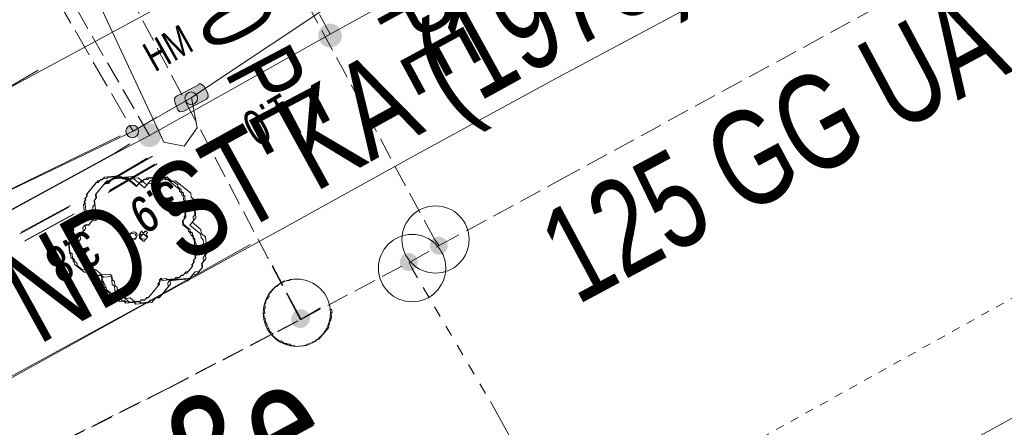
# Model space of a CAD drawing. Header units: metres. Extents: x -740 to 758, y -633 to 854.
# Tile 674 of 1056: x 184 to 199, y -178 to -172. Entities that reach past the tile are written whole.
import ezdxf

# ---------------------------------------------------------------- set-up
doc = ezdxf.new("R2010")
doc.units = ezdxf.units.M
doc.header["$MEASUREMENT"] = 0
for name, pattern in [('125_125', [0.2496, 0.1248, -0.1248]), ('166_166', [0.3328, 0.1664, -0.1664]), ('333_125', [0.4576, 0.3328, -0.1248]), ('416_125', [0.5408, 0.416, -0.1248])]:
    doc.linetypes.add(name, pattern=pattern)
for name, color, linetype in [('Gas.LOVION', 7, 'Continuous'), ('Gis.LOVION', 7, 'Continuous'), ('Grundkarte.LOVION', 7, 'Continuous'), ('Strom.LOVION', 7, 'Continuous'), ('StromBemass.LOVION', 7, 'Continuous'), ('Wasser.LOVION', 7, 'Continuous')]:
    doc.layers.add(name, color=color, linetype=linetype)
doc.styles.add('ERSTELLTER_STIL_1', font='arial.ttf')

msp = doc.modelspace()

# ---------------------------------------------------------------- hatches: boundary and pattern name
at = {"layer": 'Gas.LOVION', "linetype": 'Continuous', "lineweight": 13}
for points in [[(188.662, -172.443), (188.675, -172.425), (188.685, -172.406), (188.693, -172.385), (188.699, -172.364), (188.701, -172.342), (188.701, -172.32), (188.698, -172.298), (188.693, -172.277), (188.685, -172.256), (188.674, -172.237), (188.661, -172.219), (188.646, -172.203), (188.629, -172.189), (188.61, -172.178), (188.59, -172.168), (188.569, -172.162), (188.548, -172.158), (188.526, -172.156), (188.504, -172.158), (188.482, -172.162), (188.461, -172.169), (188.441, -172.178), (188.423, -172.19), (188.406, -172.204), (188.391, -172.22), (188.378, -172.238), (188.368, -172.257), (188.36, -172.278), (188.354, -172.299), (188.351, -172.321), (188.351, -172.343), (188.354, -172.365), (188.36, -172.386), (188.368, -172.407), (188.379, -172.426), (188.392, -172.444), (188.407, -172.46), (188.424, -172.474), (188.442, -172.485), (188.462, -172.495), (188.483, -172.501), (188.505, -172.505), (188.527, -172.507), (188.549, -172.505), (188.57, -172.501), (188.591, -172.494), (188.611, -172.485), (188.63, -172.473), (188.647, -172.459)], [(188.661, -172.44), (188.674, -172.423), (188.685, -172.403), (188.693, -172.383), (188.698, -172.362), (188.701, -172.34), (188.701, -172.318), (188.698, -172.296), (188.692, -172.275), (188.684, -172.254), (188.674, -172.235), (188.661, -172.218), (188.646, -172.202), (188.629, -172.188), (188.61, -172.176), (188.59, -172.167), (188.569, -172.16), (188.548, -172.156), (188.526, -172.155), (188.504, -172.156), (188.482, -172.16), (188.461, -172.167), (188.442, -172.176), (188.423, -172.188), (188.406, -172.202), (188.391, -172.218), (188.378, -172.236), (188.368, -172.255), (188.36, -172.276), (188.355, -172.297), (188.352, -172.319), (188.352, -172.341), (188.355, -172.363), (188.36, -172.384), (188.368, -172.404), (188.379, -172.423), (188.392, -172.441), (188.407, -172.457), (188.424, -172.471), (188.443, -172.483), (188.462, -172.492), (188.483, -172.499), (188.505, -172.503), (188.527, -172.504), (188.549, -172.503), (188.57, -172.498), (188.591, -172.492), (188.611, -172.482), (188.629, -172.47), (188.646, -172.456)], [(185.97, -173.919), (185.983, -173.901), (185.993, -173.882), (186.001, -173.861), (186.007, -173.84), (186.01, -173.818), (186.009, -173.796), (186.007, -173.774), (186.001, -173.753), (185.993, -173.732), (185.982, -173.713), (185.969, -173.695), (185.954, -173.679), (185.937, -173.665), (185.918, -173.653), (185.898, -173.644), (185.877, -173.637), (185.856, -173.633), (185.834, -173.632), (185.812, -173.633), (185.79, -173.637), (185.769, -173.644), (185.749, -173.654), (185.73, -173.666), (185.714, -173.68), (185.698, -173.696), (185.686, -173.714), (185.675, -173.733), (185.667, -173.754), (185.662, -173.775), (185.659, -173.797), (185.659, -173.819), (185.662, -173.841), (185.667, -173.862), (185.675, -173.883), (185.686, -173.902), (185.699, -173.92), (185.714, -173.936), (185.731, -173.95), (185.75, -173.962), (185.77, -173.971), (185.791, -173.978), (185.813, -173.982), (185.835, -173.983), (185.857, -173.982), (185.878, -173.978), (185.899, -173.971), (185.919, -173.961), (185.938, -173.949), (185.955, -173.935)], [(185.973, -173.923), (185.986, -173.905), (185.997, -173.886), (186.005, -173.865), (186.01, -173.844), (186.013, -173.822), (186.013, -173.8), (186.01, -173.778), (186.004, -173.757), (185.996, -173.736), (185.985, -173.717), (185.972, -173.699), (185.957, -173.683), (185.94, -173.669), (185.922, -173.657), (185.902, -173.648), (185.881, -173.641), (185.859, -173.637), (185.837, -173.636), (185.815, -173.637), (185.793, -173.641), (185.772, -173.648), (185.752, -173.658), (185.734, -173.67), (185.717, -173.684), (185.702, -173.7), (185.689, -173.718), (185.678, -173.737), (185.67, -173.758), (185.665, -173.779), (185.662, -173.801), (185.662, -173.823), (185.665, -173.845), (185.671, -173.866), (185.679, -173.887), (185.69, -173.906), (185.703, -173.924), (185.718, -173.94), (185.735, -173.954), (185.753, -173.966), (185.773, -173.975), (185.794, -173.982), (185.816, -173.986), (185.838, -173.987), (185.86, -173.986), (185.882, -173.981), (185.903, -173.974), (185.923, -173.965), (185.941, -173.953), (185.958, -173.939)]]:
    msp.add_hatch(color=7, dxfattribs=at).paths.add_polyline_path(points)
at = {"layer": 'Strom.LOVION', "linetype": 'Continuous', "lineweight": 13}
msp.add_hatch(color=7, dxfattribs=at).paths.add_polyline_path([(186.35, -173.456), (186.687, -173.275), (186.713, -173.243), (186.707, -173.185), (186.653, -173.087), (186.605, -173.047), (186.576, -173.05), (186.563, -173.066), (186.239, -173.23), (186.212, -173.263), (186.218, -173.321), (186.259, -173.435), (186.291, -173.462)])
at = {"layer": 'StromBemass.LOVION', "linetype": 'Continuous', "lineweight": 13}
for points in [[(186.533, -173.322), (186.54, -173.313), (186.545, -173.302), (186.55, -173.291), (186.552, -173.28), (186.554, -173.268), (186.554, -173.257), (186.552, -173.245), (186.549, -173.233), (186.545, -173.222), (186.539, -173.212), (186.532, -173.203), (186.524, -173.194), (186.515, -173.187), (186.505, -173.18), (186.494, -173.175), (186.483, -173.172), (186.472, -173.17), (186.46, -173.169), (186.448, -173.17), (186.437, -173.172), (186.425, -173.176), (186.415, -173.181), (186.405, -173.187), (186.396, -173.195), (186.388, -173.203), (186.381, -173.213), (186.375, -173.223), (186.371, -173.234), (186.368, -173.245), (186.366, -173.257), (186.367, -173.269), (186.368, -173.281), (186.371, -173.292), (186.375, -173.303), (186.381, -173.313), (186.388, -173.323), (186.396, -173.331), (186.405, -173.339), (186.415, -173.345), (186.426, -173.35), (186.437, -173.354), (186.449, -173.356), (186.46, -173.357), (186.472, -173.356), (186.484, -173.354), (186.495, -173.35), (186.506, -173.345), (186.516, -173.338), (186.525, -173.331)], [(185.657, -173.815), (185.664, -173.805), (185.67, -173.795), (185.674, -173.784), (185.677, -173.772), (185.678, -173.761), (185.678, -173.749), (185.677, -173.737), (185.674, -173.726), (185.669, -173.715), (185.664, -173.704), (185.657, -173.695), (185.649, -173.686), (185.639, -173.679), (185.629, -173.672), (185.619, -173.667), (185.607, -173.664), (185.596, -173.662), (185.584, -173.661), (185.572, -173.662), (185.561, -173.664), (185.549, -173.668), (185.539, -173.673), (185.529, -173.679), (185.52, -173.687), (185.512, -173.695), (185.505, -173.705), (185.499, -173.715), (185.495, -173.726), (185.492, -173.738), (185.49, -173.749), (185.49, -173.761), (185.492, -173.773), (185.495, -173.784), (185.499, -173.795), (185.505, -173.806), (185.512, -173.815), (185.52, -173.824), (185.529, -173.831), (185.539, -173.838), (185.55, -173.843), (185.561, -173.846), (185.573, -173.848), (185.585, -173.849), (185.596, -173.848), (185.608, -173.846), (185.619, -173.842), (185.63, -173.837), (185.64, -173.831), (185.649, -173.823)], [(185.657, -173.815), (185.664, -173.805), (185.67, -173.795), (185.674, -173.784), (185.677, -173.772), (185.678, -173.761), (185.678, -173.749), (185.677, -173.737), (185.674, -173.726), (185.669, -173.715), (185.664, -173.704), (185.657, -173.695), (185.649, -173.686), (185.639, -173.679), (185.629, -173.672), (185.619, -173.667), (185.607, -173.664), (185.596, -173.662), (185.584, -173.661), (185.572, -173.662), (185.561, -173.664), (185.549, -173.668), (185.539, -173.673), (185.529, -173.679), (185.52, -173.687), (185.512, -173.695), (185.505, -173.705), (185.499, -173.715), (185.495, -173.726), (185.492, -173.738), (185.49, -173.749), (185.49, -173.761), (185.492, -173.773), (185.495, -173.784), (185.499, -173.795), (185.505, -173.806), (185.512, -173.815), (185.52, -173.824), (185.529, -173.831), (185.539, -173.838), (185.55, -173.843), (185.561, -173.846), (185.573, -173.848), (185.585, -173.849), (185.596, -173.848), (185.608, -173.846), (185.619, -173.842), (185.63, -173.837), (185.64, -173.831), (185.649, -173.823)]]:
    msp.add_hatch(color=7, dxfattribs=at).paths.add_polyline_path(points)
at = {"layer": 'Wasser.LOVION', "linetype": 'Continuous', "lineweight": 13}
for points in [[(190.246, -175.537), (190.255, -175.523), (190.264, -175.508), (190.27, -175.493), (190.274, -175.477), (190.276, -175.46), (190.276, -175.443), (190.274, -175.427), (190.269, -175.41), (190.263, -175.395), (190.255, -175.38), (190.245, -175.367), (190.234, -175.354), (190.221, -175.344), (190.206, -175.335), (190.191, -175.328), (190.175, -175.323), (190.159, -175.32), (190.142, -175.319), (190.125, -175.32), (190.109, -175.323), (190.093, -175.328), (190.078, -175.335), (190.064, -175.344), (190.051, -175.355), (190.039, -175.367), (190.03, -175.381), (190.022, -175.396), (190.016, -175.411), (190.011, -175.427), (190.009, -175.444), (190.009, -175.461), (190.012, -175.477), (190.016, -175.494), (190.022, -175.509), (190.03, -175.524), (190.04, -175.537), (190.052, -175.55), (190.064, -175.56), (190.079, -175.569), (190.094, -175.576), (190.11, -175.581), (190.126, -175.584), (190.143, -175.585), (190.16, -175.584), (190.176, -175.581), (190.192, -175.576), (190.207, -175.569), (190.221, -175.56), (190.234, -175.549)], [(190.246, -175.537), (190.255, -175.523), (190.264, -175.508), (190.27, -175.493), (190.274, -175.477), (190.276, -175.46), (190.276, -175.443), (190.274, -175.427), (190.269, -175.41), (190.263, -175.395), (190.255, -175.38), (190.245, -175.367), (190.234, -175.354), (190.221, -175.344), (190.206, -175.335), (190.191, -175.328), (190.175, -175.323), (190.159, -175.32), (190.142, -175.319), (190.125, -175.32), (190.109, -175.323), (190.093, -175.328), (190.078, -175.335), (190.064, -175.344), (190.051, -175.355), (190.039, -175.367), (190.03, -175.381), (190.022, -175.396), (190.016, -175.411), (190.011, -175.427), (190.009, -175.444), (190.009, -175.461), (190.012, -175.477), (190.016, -175.494), (190.022, -175.509), (190.03, -175.524), (190.04, -175.537), (190.052, -175.55), (190.064, -175.56), (190.079, -175.569), (190.094, -175.576), (190.11, -175.581), (190.126, -175.584), (190.143, -175.585), (190.16, -175.584), (190.176, -175.581), (190.192, -175.576), (190.207, -175.569), (190.221, -175.56), (190.234, -175.549)], [(189.798, -175.783), (189.807, -175.769), (189.815, -175.755), (189.822, -175.739), (189.826, -175.723), (189.828, -175.706), (189.828, -175.69), (189.825, -175.673), (189.821, -175.657), (189.815, -175.641), (189.807, -175.627), (189.797, -175.613), (189.786, -175.601), (189.773, -175.59), (189.759, -175.582), (189.743, -175.574), (189.728, -175.569), (189.711, -175.566), (189.695, -175.565), (189.678, -175.566), (189.661, -175.57), (189.646, -175.575), (189.63, -175.582), (189.616, -175.591), (189.604, -175.602), (189.592, -175.614), (189.582, -175.627), (189.574, -175.642), (189.568, -175.658), (189.564, -175.674), (189.562, -175.69), (189.562, -175.707), (189.564, -175.724), (189.569, -175.74), (189.575, -175.755), (189.583, -175.77), (189.593, -175.783), (189.604, -175.796), (189.617, -175.806), (189.631, -175.815), (189.646, -175.822), (189.662, -175.827), (189.679, -175.83), (189.695, -175.831), (189.712, -175.83), (189.728, -175.827), (189.744, -175.822), (189.759, -175.815), (189.773, -175.806), (189.786, -175.795)], [(189.799, -175.777), (189.808, -175.763), (189.816, -175.749), (189.823, -175.733), (189.827, -175.717), (189.829, -175.7), (189.829, -175.684), (189.826, -175.667), (189.822, -175.651), (189.816, -175.636), (189.808, -175.621), (189.798, -175.608), (189.787, -175.595), (189.774, -175.585), (189.76, -175.576), (189.745, -175.569), (189.729, -175.564), (189.712, -175.561), (189.696, -175.56), (189.679, -175.561), (189.663, -175.564), (189.647, -175.569), (189.632, -175.576), (189.618, -175.585), (189.605, -175.596), (189.594, -175.608), (189.584, -175.622), (189.576, -175.636), (189.57, -175.652), (189.566, -175.668), (189.564, -175.685), (189.564, -175.701), (189.566, -175.718), (189.57, -175.734), (189.576, -175.749), (189.584, -175.764), (189.594, -175.777), (189.606, -175.789), (189.619, -175.8), (189.633, -175.809), (189.648, -175.816), (189.664, -175.821), (189.68, -175.824), (189.697, -175.825), (189.713, -175.824), (189.73, -175.821), (189.745, -175.816), (189.761, -175.808), (189.775, -175.799), (189.787, -175.789)], [(188.181, -176.628), (188.191, -176.614), (188.199, -176.6), (188.205, -176.584), (188.209, -176.568), (188.211, -176.551), (188.211, -176.535), (188.209, -176.518), (188.205, -176.502), (188.198, -176.487), (188.19, -176.472), (188.181, -176.459), (188.169, -176.446), (188.156, -176.436), (188.142, -176.427), (188.127, -176.42), (188.111, -176.415), (188.095, -176.412), (188.078, -176.411), (188.061, -176.412), (188.045, -176.415), (188.029, -176.42), (188.014, -176.427), (188, -176.436), (187.987, -176.447), (187.976, -176.459), (187.966, -176.473), (187.958, -176.487), (187.952, -176.503), (187.948, -176.519), (187.946, -176.536), (187.946, -176.552), (187.948, -176.569), (187.952, -176.585), (187.958, -176.6), (187.966, -176.615), (187.976, -176.629), (187.988, -176.641), (188.001, -176.651), (188.015, -176.66), (188.03, -176.667), (188.046, -176.672), (188.062, -176.675), (188.079, -176.676), (188.095, -176.675), (188.112, -176.672), (188.128, -176.667), (188.143, -176.66), (188.157, -176.651), (188.17, -176.64)], [(188.181, -176.628), (188.191, -176.614), (188.199, -176.6), (188.205, -176.584), (188.209, -176.568), (188.211, -176.551), (188.211, -176.535), (188.209, -176.518), (188.205, -176.502), (188.198, -176.487), (188.19, -176.472), (188.181, -176.459), (188.169, -176.446), (188.156, -176.436), (188.142, -176.427), (188.127, -176.42), (188.111, -176.415), (188.095, -176.412), (188.078, -176.411), (188.061, -176.412), (188.045, -176.415), (188.029, -176.42), (188.014, -176.427), (188, -176.436), (187.987, -176.447), (187.976, -176.459), (187.966, -176.473), (187.958, -176.487), (187.952, -176.503), (187.948, -176.519), (187.946, -176.536), (187.946, -176.552), (187.948, -176.569), (187.952, -176.585), (187.958, -176.6), (187.966, -176.615), (187.976, -176.629), (187.988, -176.641), (188.001, -176.651), (188.015, -176.66), (188.03, -176.667), (188.046, -176.672), (188.062, -176.675), (188.079, -176.676), (188.095, -176.675), (188.112, -176.672), (188.128, -176.667), (188.143, -176.66), (188.157, -176.651), (188.17, -176.64)], [(188.196, -176.615), (188.206, -176.601), (188.214, -176.586), (188.22, -176.571), (188.224, -176.555), (188.226, -176.538), (188.226, -176.521), (188.224, -176.505), (188.22, -176.489), (188.214, -176.473), (188.206, -176.459), (188.196, -176.445), (188.184, -176.433), (188.171, -176.422), (188.157, -176.414), (188.142, -176.406), (188.126, -176.401), (188.11, -176.398), (188.093, -176.397), (188.076, -176.398), (188.06, -176.402), (188.044, -176.407), (188.029, -176.414), (188.015, -176.423), (188.002, -176.434), (187.991, -176.446), (187.981, -176.459), (187.973, -176.474), (187.967, -176.49), (187.963, -176.506), (187.961, -176.522), (187.961, -176.539), (187.963, -176.556), (187.967, -176.572), (187.973, -176.587), (187.982, -176.602), (187.991, -176.615), (188.003, -176.627), (188.016, -176.638), (188.03, -176.647), (188.045, -176.654), (188.061, -176.659), (188.077, -176.662), (188.094, -176.663), (188.111, -176.662), (188.127, -176.659), (188.143, -176.654), (188.158, -176.646), (188.172, -176.637), (188.185, -176.627)], [(188.196, -176.615), (188.206, -176.601), (188.214, -176.586), (188.22, -176.571), (188.224, -176.555), (188.226, -176.538), (188.226, -176.521), (188.224, -176.505), (188.22, -176.489), (188.214, -176.473), (188.206, -176.459), (188.196, -176.445), (188.184, -176.433), (188.171, -176.422), (188.157, -176.414), (188.142, -176.406), (188.126, -176.401), (188.11, -176.398), (188.093, -176.397), (188.076, -176.398), (188.06, -176.402), (188.044, -176.407), (188.029, -176.414), (188.015, -176.423), (188.002, -176.434), (187.991, -176.446), (187.981, -176.459), (187.973, -176.474), (187.967, -176.49), (187.963, -176.506), (187.961, -176.522), (187.961, -176.539), (187.963, -176.556), (187.967, -176.572), (187.973, -176.587), (187.982, -176.602), (187.991, -176.615), (188.003, -176.627), (188.016, -176.638), (188.03, -176.647), (188.045, -176.654), (188.061, -176.659), (188.077, -176.662), (188.094, -176.663), (188.111, -176.662), (188.127, -176.659), (188.143, -176.654), (188.158, -176.646), (188.172, -176.637), (188.185, -176.627)]]:
    msp.add_hatch(color=7, dxfattribs=at).paths.add_polyline_path(points)

# ---------------------------------------------------------------- linework, layer by layer
at = {"layer": 'Gas.LOVION', "color": 5, "linetype": '125_125', "lineweight": 18}
msp.add_lwpolyline([(184.837, -183.683), (192.106, -179.883), (201.23, -174.809), (209.435, -170.46), (229.647, -159.233), (231.064, -158.459)], dxfattribs=at)
at = {"layer": 'Gas.LOVION', "color": 5, "linetype": 'Continuous', "lineweight": 18}
for points in [[(177.976, -178.043), (180.393, -176.772), (185.318, -174.089), (185.838, -173.816), (188.528, -172.312), (196.268, -168.038), (197.181, -167.55), (198.057, -167.139)], [(166.784, -193.625), (158.626, -198.147), (154.364, -200.352), (134.201, -211.486), (132.021, -207.325), (130.418, -204.526), (130.113, -203.979), (134.148, -201.723), (134.904, -201.294), (139.063, -199.085), (142.828, -197.091), (148.926, -193.864), (150.912, -192.857), (152.182, -192.098), (157.696, -189.091), (162.971, -186.21), (164.375, -185.452), (165.035, -185.107), (169.512, -182.674), (174.224, -180.086), (177.957, -178.065), (180.415, -176.746), (185.326, -174.079), (185.549, -173.939)]]:
    msp.add_lwpolyline(points, dxfattribs=at)
at = {"layer": 'Gas.LOVION', "color": 5, "linetype": '333_125', "lineweight": 18}
for points in [[(188.528, -172.312), (186.565, -168.706)], [(185.838, -173.816), (183.809, -170.291)]]:
    msp.add_lwpolyline(points, dxfattribs=at)
at = {"layer": 'Gis.LOVION', "color": 44, "linetype": 'Continuous', "lineweight": 18}
for points in [[(186.002, -175.943), (185.988, -175.959), (185.991, -175.989), (185.965, -176.021), (185.968, -176.05), (185.822, -176.227), (185.793, -176.23), (185.767, -176.262), (185.708, -176.267), (185.695, -176.284), (185.49, -176.304), (185.458, -176.277), (185.399, -176.283), (185.335, -176.23), (185.306, -176.233), (185.242, -176.18), (185.239, -176.151), (185.174, -176.098), (185.172, -176.069), (185.155, -176.056), (185.153, -176.026), (185.137, -176.013), (185.125, -175.896), (185.067, -175.902), (185.05, -175.888), (184.992, -175.894), (184.976, -175.881), (184.947, -175.884), (184.898, -175.844), (184.869, -175.847), (184.724, -175.728), (184.722, -175.699), (184.706, -175.686), (184.703, -175.656), (184.671, -175.63), (184.665, -175.572), (184.649, -175.558), (184.634, -175.412), (184.648, -175.396), (184.645, -175.367), (184.658, -175.351), (184.652, -175.292), (184.705, -175.228), (184.702, -175.198), (184.768, -175.118), (184.798, -175.115), (184.837, -175.067), (184.866, -175.064), (184.893, -175.032), (184.887, -174.973), (184.871, -174.96), (184.86, -174.843), (184.873, -174.827), (184.87, -174.798), (184.883, -174.782), (184.88, -174.752), (184.907, -174.72), (184.904, -174.691), (185.049, -174.514), (185.078, -174.511), (185.105, -174.479), (185.134, -174.476), (185.147, -174.46), (185.206, -174.455), (185.219, -174.439), (185.365, -174.424), (185.382, -174.437), (185.411, -174.435), (185.443, -174.461), (185.472, -174.458), (185.488, -174.471), (185.518, -174.468), (185.646, -174.574), (185.699, -174.51), (185.728, -174.507), (185.755, -174.475), (185.813, -174.469), (185.826, -174.453), (185.973, -174.439), (185.989, -174.452), (186.018, -174.449), (186.034, -174.462), (186.063, -174.459), (186.08, -174.473), (186.109, -174.47), (186.286, -174.615), (186.288, -174.644), (186.321, -174.671), (186.323, -174.7), (186.339, -174.713), (186.345, -174.772), (186.361, -174.785), (186.378, -174.961), (186.365, -174.977), (186.368, -175.006), (186.355, -175.022), (186.358, -175.051), (186.331, -175.083), (186.337, -175.142), (186.417, -175.208), (186.42, -175.237), (186.452, -175.264), (186.455, -175.293), (186.487, -175.319), (186.49, -175.349), (186.506, -175.362), (186.526, -175.567), (186.513, -175.583), (186.519, -175.641), (186.492, -175.674), (186.495, -175.703), (186.469, -175.735), (186.472, -175.764), (186.393, -175.861), (186.363, -175.864), (186.337, -175.896), (186.308, -175.899), (186.281, -175.931), (186.252, -175.934), (186.239, -175.95), (186.034, -175.97)], [(186.01, -175.933), (185.997, -175.949), (185.999, -175.979), (185.986, -175.995), (185.989, -176.024), (185.831, -176.217), (185.801, -176.22), (185.775, -176.252), (185.716, -176.258), (185.703, -176.274), (185.527, -176.291), (185.511, -176.278), (185.482, -176.281), (185.466, -176.267), (185.437, -176.27), (185.405, -176.244), (185.375, -176.247), (185.199, -176.101), (185.196, -176.072), (185.18, -176.059), (185.177, -176.03), (185.161, -176.016), (185.158, -175.987), (185.142, -175.974), (185.133, -175.886), (185.075, -175.892), (185.059, -175.879), (185.029, -175.881), (185.013, -175.868), (184.984, -175.871), (184.968, -175.858), (184.939, -175.861), (184.874, -175.808), (184.845, -175.811), (184.765, -175.745), (184.762, -175.715), (184.73, -175.689), (184.727, -175.66), (184.695, -175.633), (184.689, -175.575), (184.657, -175.548), (184.645, -175.431), (184.659, -175.415), (184.653, -175.357), (184.666, -175.341), (184.663, -175.311), (184.676, -175.295), (184.674, -175.266), (184.713, -175.218), (184.71, -175.189), (184.776, -175.108), (184.806, -175.105), (184.858, -175.041), (184.888, -175.038), (184.901, -175.022), (184.878, -174.788), (184.891, -174.772), (184.888, -174.743), (184.915, -174.71), (184.912, -174.681), (185.07, -174.488), (185.1, -174.485), (185.113, -174.469), (185.142, -174.466), (185.169, -174.434), (185.374, -174.414), (185.39, -174.428), (185.419, -174.425), (185.435, -174.438), (185.464, -174.435), (185.496, -174.461), (185.526, -174.459), (185.654, -174.564), (185.72, -174.484), (185.75, -174.481), (185.763, -174.465), (185.792, -174.462), (185.805, -174.446), (186.01, -174.426), (186.026, -174.439), (186.056, -174.436), (186.088, -174.463), (186.117, -174.46), (186.165, -174.499), (186.194, -174.497), (186.259, -174.549), (186.262, -174.579), (186.31, -174.618), (186.313, -174.648), (186.345, -174.674), (186.348, -174.703), (186.364, -174.717), (186.372, -174.804), (186.388, -174.818), (186.397, -174.905), (186.384, -174.921), (186.387, -174.951), (186.373, -174.967), (186.379, -175.025), (186.339, -175.074), (186.345, -175.132), (186.442, -175.211), (186.444, -175.241), (186.477, -175.267), (186.479, -175.296), (186.496, -175.31), (186.498, -175.339), (186.514, -175.352), (186.52, -175.411), (186.536, -175.424), (186.545, -175.512), (186.532, -175.528), (186.537, -175.586), (186.524, -175.602), (186.527, -175.632), (186.501, -175.664), (186.503, -175.693), (186.477, -175.725), (186.48, -175.754), (186.414, -175.835), (186.385, -175.838), (186.345, -175.886), (186.316, -175.889), (186.289, -175.921), (186.231, -175.927), (186.218, -175.943), (186.1, -175.954), (186.084, -175.941), (186.026, -175.947)]]:
    msp.add_lwpolyline(points, close=True, dxfattribs=at)
for centre, radius in [((185.589, -175.318), 0.0516), ((185.606, -175.297), 0.0515)]:
    msp.add_circle(centre, radius, dxfattribs=at)
at = {"layer": 'Grundkarte.LOVION', "color": 8, "linetype": 'Continuous', "lineweight": 18}
for points in [[(176.658, -176.96), (179.635, -175.369), (183.562, -173.211), (187.436, -171.118), (191.337, -168.993), (197.986, -165.358), (229.741, -147.948), (247.968, -136.974)], [(176.658, -176.96), (179.635, -175.369), (183.562, -173.211), (187.436, -171.118), (191.337, -168.993), (197.986, -165.358), (229.741, -147.948), (247.968, -136.974)], [(242.771, -153.649), (241.907, -154.177), (241.01, -154.679), (239.281, -155.734), (236.42, -157.315), (233.502, -158.9), (224.921, -163.641), (222.029, -165.194), (219.142, -166.807), (216.282, -168.387), (213.389, -169.94), (207.669, -173.101), (204.75, -174.687), (195.548, -179.724), (190.921, -182.275), (186.288, -184.767), (186.203, -184.805)], [(179.84, -179.575), (180.684, -179.138), (183.655, -177.488), (185.73, -176.339), (187.778, -175.223), (189.853, -174.074), (191.902, -172.958), (194.009, -171.835), (196.083, -170.687), (198.132, -169.57), (200.207, -168.422)], [(184.186, -172.846), (183.57, -173.202), (182.707, -171.631)], [(196.655, -183.094), (190.903, -186.228), (178.193, -193.175), (136.111, -216.205), (116.052, -227.181), (110.888, -229.991), (103.805, -216.792), (116.875, -209.603), (130.121, -202.397), (136.77, -198.762), (140.638, -196.61), (144.513, -194.517), (145.887, -193.762), (148.466, -192.328), (151.188, -190.85), (152.366, -190.203), (156.24, -188.11), (159.945, -186.092), (164.041, -183.859), (175.743, -177.484), (179.67, -175.327), (183.57, -173.202), (184.186, -172.846)], [(196.655, -183.094), (190.903, -186.228), (178.193, -193.175), (136.111, -216.205), (116.052, -227.181), (110.888, -229.991), (103.805, -216.792), (116.875, -209.603), (130.121, -202.397), (136.77, -198.762), (140.638, -196.61), (144.513, -194.517), (145.887, -193.762), (148.466, -192.328), (151.188, -190.85), (152.366, -190.203), (156.24, -188.11), (159.945, -186.092), (164.041, -183.859), (175.743, -177.484), (179.67, -175.327), (183.57, -173.202), (184.186, -172.846)], [(187.335, -175.434), (185.738, -176.329), (183.69, -177.446), (180.718, -179.096), (177.741, -180.688), (174.769, -182.338), (171.824, -183.956), (168.82, -185.579), (165.875, -187.197), (162.898, -188.789), (159.926, -190.439), (156.981, -192.057), (153.977, -193.681), (151.032, -195.299)]]:
    msp.add_lwpolyline(points, dxfattribs=at)
at = {"layer": 'Grundkarte.LOVION', "color": 253, "linetype": 'Continuous', "lineweight": 18}
for points in [[(153.165, -157.652), (154.284, -157.01), (158.109, -154.715), (161.96, -152.388), (165.785, -150.093), (169.663, -147.734), (173.429, -145.444), (177.227, -143.181), (183.672, -139.27), (185.824, -143.139), (190.937, -152.511), (195.074, -160.057), (196.412, -162.556), (196.735, -163.145), (197.986, -165.358), (191.337, -168.993), (187.436, -171.118), (183.562, -173.211), (179.635, -175.369), (176.658, -176.96)], [(184.186, -172.846), (183.57, -173.202), (179.67, -175.327), (175.743, -177.484), (164.041, -183.859), (159.945, -186.092), (156.24, -188.11), (152.366, -190.203)]]:
    msp.add_lwpolyline(points, dxfattribs=at)
at = {"layer": 'Grundkarte.LOVION', "color": 8, "linetype": 'Continuous', "lineweight": 18}
msp.add_lwpolyline([(169.663, -147.734), (173.429, -145.444), (178.968, -155.543), (184.626, -165.955), (186.244, -168.9), (187.436, -171.118), (183.562, -173.211), (180.758, -168.106), (175.067, -157.668)], close=True, dxfattribs=at)
at = {"layer": 'Grundkarte.LOVION', "color": 9, "linetype": 'Continuous', "lineweight": 18}
for points in [[(186.138, -175.974), (186.111, -176.006), (186.117, -176.065), (185.985, -176.226), (185.926, -176.231), (185.874, -176.296), (185.639, -176.319), (185.607, -176.292), (185.549, -176.298), (185.452, -176.219), (185.394, -176.224), (185.388, -176.166), (185.324, -176.113), (185.318, -176.054), (185.286, -176.028), (185.274, -175.911), (185.157, -175.922), (185.125, -175.896), (185.067, -175.902), (184.842, -175.717), (184.836, -175.658), (184.804, -175.632), (184.775, -175.339), (184.854, -175.243), (184.849, -175.184), (184.875, -175.152), (184.934, -175.146), (184.986, -175.082), (185.045, -175.076), (185.039, -175.018), (185.007, -174.991), (184.996, -174.874), (185.022, -174.842), (185.016, -174.783), (185.043, -174.751), (185.037, -174.693), (185.169, -174.532), (185.228, -174.526), (185.28, -174.462), (185.515, -174.439), (185.547, -174.466), (185.605, -174.46), (185.766, -174.592), (185.819, -174.528), (185.877, -174.522), (185.93, -174.458), (185.962, -174.484), (186.021, -174.478), (186.047, -174.446), (186.106, -174.44), (186.17, -174.493), (186.229, -174.488), (186.454, -174.672), (186.459, -174.731), (186.524, -174.784), (186.497, -174.816), (186.514, -174.992), (186.488, -175.024), (186.494, -175.082), (186.441, -175.147), (186.602, -175.279), (186.607, -175.337), (186.64, -175.364), (186.662, -175.598), (186.636, -175.63), (186.642, -175.689), (186.615, -175.721), (186.621, -175.779), (186.542, -175.876), (186.483, -175.881), (186.404, -175.978), (186.372, -175.951)], [(185.756, -175.391), (185.691, -175.338), (185.686, -175.28), (185.718, -175.306), (185.744, -175.274), (185.808, -175.327), (185.782, -175.359)], [(185.79, -175.349), (185.732, -175.355), (185.699, -175.328), (185.726, -175.296), (185.694, -175.27), (185.72, -175.238), (185.752, -175.264), (185.779, -175.232), (185.811, -175.258), (185.784, -175.29), (185.816, -175.317)]]:
    msp.add_lwpolyline(points, close=True, dxfattribs=at)
msp.add_lwpolyline([(186.532, -174.774), (186.543, -174.891), (186.517, -174.923), (186.528, -175.04), (186.476, -175.105), (186.604, -175.21), (186.61, -175.269), (186.674, -175.322), (186.697, -175.556), (186.671, -175.588), (186.676, -175.647), (186.623, -175.711), (186.629, -175.769), (186.576, -175.834), (186.518, -175.839), (186.439, -175.936), (186.146, -175.964), (186.152, -176.023), (185.993, -176.216), (185.934, -176.222), (185.908, -176.254), (185.85, -176.259), (185.823, -176.292), (185.706, -176.303), (185.674, -176.277), (185.615, -176.282), (185.551, -176.229), (185.492, -176.235), (185.364, -176.13), (185.358, -176.071), (185.326, -176.045), (185.32, -175.986), (185.288, -175.96), (185.282, -175.901), (185.25, -175.875), (185.133, -175.886), (185.037, -175.807), (184.978, -175.813), (184.946, -175.786), (184.94, -175.728), (184.844, -175.648), (184.827, -175.473), (184.795, -175.446), (184.789, -175.388), (184.815, -175.356), (184.81, -175.297), (184.889, -175.201), (184.883, -175.142), (184.942, -175.136), (185.021, -175.04), (185.079, -175.034), (185.047, -175.008), (185.024, -174.774), (185.051, -174.741), (185.045, -174.683), (185.204, -174.49), (185.262, -174.484), (185.289, -174.452), (185.581, -174.424), (185.613, -174.45), (185.672, -174.444), (185.801, -174.55), (185.853, -174.486), (185.912, -174.48), (185.938, -174.448), (186.114, -174.431)], dxfattribs=at)
at = {"layer": 'Strom.LOVION', "color": 150, "linetype": 'Continuous', "lineweight": 18}
for points in [[(177.863, -177.951), (178.55, -177.573), (182.646, -175.178), (183.195, -174.902), (185.595, -173.752), (186.463, -173.253), (188.849, -171.66), (191.023, -170.62), (193.817, -169.12), (197.923, -166.679), (225.197, -152.102), (229.187, -149.835), (232.199, -147.841), (233.593, -145.783), (234.659, -145.044), (244.339, -138.245), (245.097, -138.142), (245.183, -137.808), (245.344, -136.891)], [(156.701, -188.434), (157.059, -189.079), (158.015, -188.572), (161.565, -187.101), (162.152, -186.749), (167.034, -183.788), (167.637, -183.449), (169.539, -182.347), (174.986, -179.42), (175.17, -179.328), (175.422, -179.185), (177.776, -178.024), (178.558, -177.563), (182.667, -175.152), (183.204, -174.892), (185.404, -173.82)]]:
    msp.add_lwpolyline(points, dxfattribs=at)
at = {"layer": 'Strom.LOVION', "color": 5, "linetype": 'Continuous', "lineweight": 18}
msp.add_lwpolyline([(186.463, -173.253), (186.551, -173.702), (186.356, -173.973), (186.054, -173.914), (184.241, -170.027)], dxfattribs=at)
at = {"layer": 'Strom.LOVION', "color": 7, "linetype": 'Continuous', "lineweight": 13}
msp.add_lwpolyline([(186.35, -173.456), (186.291, -173.462), (186.259, -173.435), (186.218, -173.321), (186.212, -173.263), (186.239, -173.23), (186.563, -173.066), (186.576, -173.05), (186.605, -173.047), (186.653, -173.087), (186.707, -173.185), (186.713, -173.243), (186.687, -173.275)], close=True, dxfattribs=at)
at = {"layer": 'StromBemass.LOVION', "color": 7, "linetype": '416_125', "lineweight": 13}
msp.add_lwpolyline([(184.241, -170.027), (183.655, -170.38), (185.595, -173.752), (186.463, -173.253)], dxfattribs=at)
at = {"layer": 'StromBemass.LOVION', "color": 7, "linetype": 'Continuous', "lineweight": 13}
for points in [[(185.883, -174.122), (185.156, -174.548)], [(185.806, -174.15), (185.177, -174.522)], [(185.953, -174.234), (185.226, -174.66)], [(185.918, -174.243), (185.247, -174.634)], [(184.641, -174.879), (183.912, -175.276)], [(184.663, -174.853), (183.933, -175.25)], [(184.72, -174.981), (183.99, -175.377)], [(184.711, -174.991), (183.982, -175.387)]]:
    msp.add_lwpolyline(points, dxfattribs=at)
for centre, radius in [((186.46, -173.263), 0.0939), ((185.584, -173.755), 0.0941), ((185.584, -173.755), 0.0941)]:
    msp.add_circle(centre, radius, dxfattribs=at)
at = {"layer": 'Wasser.LOVION', "color": 150, "linetype": '333_125', "lineweight": 18}
for points in [[(180.74, -180.315), (182.117, -179.589), (186.117, -177.572), (188.086, -176.552), (189.702, -175.7), (190.15, -175.449), (191.947, -174.475), (197.208, -171.611), (197.643, -171.377), (201.685, -169.179), (206.567, -166.514), (213.144, -162.901), (221.672, -158.225), (226.987, -155.296), (228.122, -154.668), (228.711, -154.344)], [(190.15, -175.449), (190.083, -175.367), (186.509, -168.741)], [(188.086, -176.552), (188.032, -176.454), (184.549, -169.849)], [(188.094, -176.542), (188.04, -176.444), (187.606, -175.63)], [(157.45, -193.223), (160.53, -191.473), (162.994, -190.08), (162.085, -190.597), (166.76, -188.086), (170.918, -185.877), (174.592, -183.7), (175.07, -183.446), (175.826, -183.018), (176.402, -182.71), (178.476, -181.561), (179.612, -180.933), (182.138, -179.563), (186.125, -177.562), (188.094, -176.542), (188.457, -176.33)]]:
    msp.add_lwpolyline(points, dxfattribs=at)
at = {"layer": 'Wasser.LOVION', "color": 150, "linetype": '166_166', "lineweight": 18}
msp.add_lwpolyline([(189.702, -175.7), (189.74, -175.785), (190.909, -177.769)], dxfattribs=at)
at = {"layer": 'Wasser.LOVION', "color": 7, "linetype": 'Continuous', "lineweight": 13}
msp.add_lwpolyline([(188.538, -176.396), (188.554, -176.409), (188.557, -176.438), (188.543, -176.454), (188.549, -176.513), (188.536, -176.529), (188.539, -176.558), (188.512, -176.59), (188.515, -176.619), (188.502, -176.635), (188.505, -176.665), (188.36, -176.842), (188.33, -176.844), (188.304, -176.877), (188.275, -176.879), (188.261, -176.895), (188.232, -176.898), (188.219, -176.914), (188.19, -176.917), (188.176, -176.933), (188.001, -176.95), (187.985, -176.937), (187.955, -176.94), (187.923, -176.914), (187.894, -176.917), (187.878, -176.903), (187.849, -176.906), (187.8, -176.867), (187.771, -176.869), (187.675, -176.79), (187.672, -176.761), (187.624, -176.721), (187.621, -176.692), (187.605, -176.679), (187.602, -176.65), (187.586, -176.636), (187.583, -176.607), (187.567, -176.594), (187.561, -176.535), (187.545, -176.522), (187.539, -176.464), (187.553, -176.448), (187.547, -176.389), (187.56, -176.373), (187.554, -176.314), (187.568, -176.298), (187.565, -176.269), (187.618, -176.205), (187.615, -176.175), (187.707, -176.063), (187.736, -176.06), (187.776, -176.012), (187.805, -176.009), (187.832, -175.977), (187.92, -175.968), (187.933, -175.952), (187.991, -175.947)], dxfattribs=at)
at = {"layer": 'Wasser.LOVION', "color": 150, "linetype": 'Continuous', "lineweight": 18}
msp.add_lwpolyline([(190.909, -177.769), (191.322, -178.512), (195.973, -186.938)], dxfattribs=at)
at = {"layer": 'Wasser.LOVION', "color": 7, "linetype": 'Continuous', "lineweight": 13}
for centre in [(190.094, -175.36), (189.745, -175.785), (188.031, -176.449)]:
    msp.add_circle(centre, 0.5, dxfattribs=at)

# ---------------------------------------------------------------- texts
at = {"layer": 'Gas.LOVION', "color": 5, "linetype": 'Continuous', "lineweight": 18, "insert": (181.946, -178.66), "char_height": 1.42278, "attachment_point": 7, "rotation": 28.8923, "style": 'ERSTELLTER_STIL_1'}
msp.add_mtext('{\\A1;\\W0.72102x;100 ND ST KA (1978)}', dxfattribs=at)
at = {"layer": 'Gis.LOVION', "color": 44, "linetype": 'Continuous', "lineweight": 18, "attachment_point": 7, "style": 'ERSTELLTER_STIL_1'}
for s, insert, char_height, rotation in [('{\\A1;\\W0.73491x;Talstraße}', (181.892, -182.292), 1.77843, 28.2411), ('{\\A1;\\W0.73490x;Talstraße}', (181.876, -182.318), 1.77845, 28.2426)]:
    msp.add_mtext(s, dxfattribs=dict(at, insert=insert, char_height=char_height, rotation=rotation))
at = {"layer": 'Strom.LOVION', "color": 7, "linetype": 'Continuous', "lineweight": 13, "insert": (185.919, -172.879), "char_height": 0.44459, "attachment_point": 7, "rotation": 29.2416, "style": 'ERSTELLTER_STIL_1'}
msp.add_mtext('{\\A1;\\W0.71564x;HM}', dxfattribs=at)
at = {"layer": 'StromBemass.LOVION', "color": 7, "linetype": 'Continuous', "lineweight": 13, "attachment_point": 7, "style": 'ERSTELLTER_STIL_1'}
for s, insert, char_height, rotation in [('{\\A1;\\W0.71559x;1.0}', (187.809, -173.158), 0.53356, 210.2424), ('{\\A1;\\W0.71562x;3.9}', (186.135, -174.452), 0.53353, 210.2438), ('{\\A1;\\W0.71560x;3.9}', (186.143, -174.442), 0.53353, 210.2438), ('{\\A1;\\W0.71556x;3.8}', (184.895, -175.199), 0.53356, 208.2447), ('{\\A1;\\W0.71556x;3.8}', (184.903, -175.19), 0.53356, 208.2447)]:
    msp.add_mtext(s, dxfattribs=dict(at, insert=insert, char_height=char_height, rotation=rotation))
at = {"layer": 'Wasser.LOVION', "color": 150, "linetype": 'Continuous', "lineweight": 18, "attachment_point": 7, "style": 'ERSTELLTER_STIL_1'}
for s, insert, char_height, rotation in [('{\\A1;\\W0.71855x;125 GG UA ZMM (1952/1977)}', (192.396, -176.72), 1.42278, 28.2422), ('{\\A1;\\W0.71556x;50 PE}', (188.465, -170.711), 1.06711, 298.4939), ('{\\A1;\\W0.71557x;50 PE}', (186.242, -171.578), 1.06712, 297.7893)]:
    msp.add_mtext(s, dxfattribs=dict(at, insert=insert, char_height=char_height, rotation=rotation))

doc.saveas('drawing.dxf')
